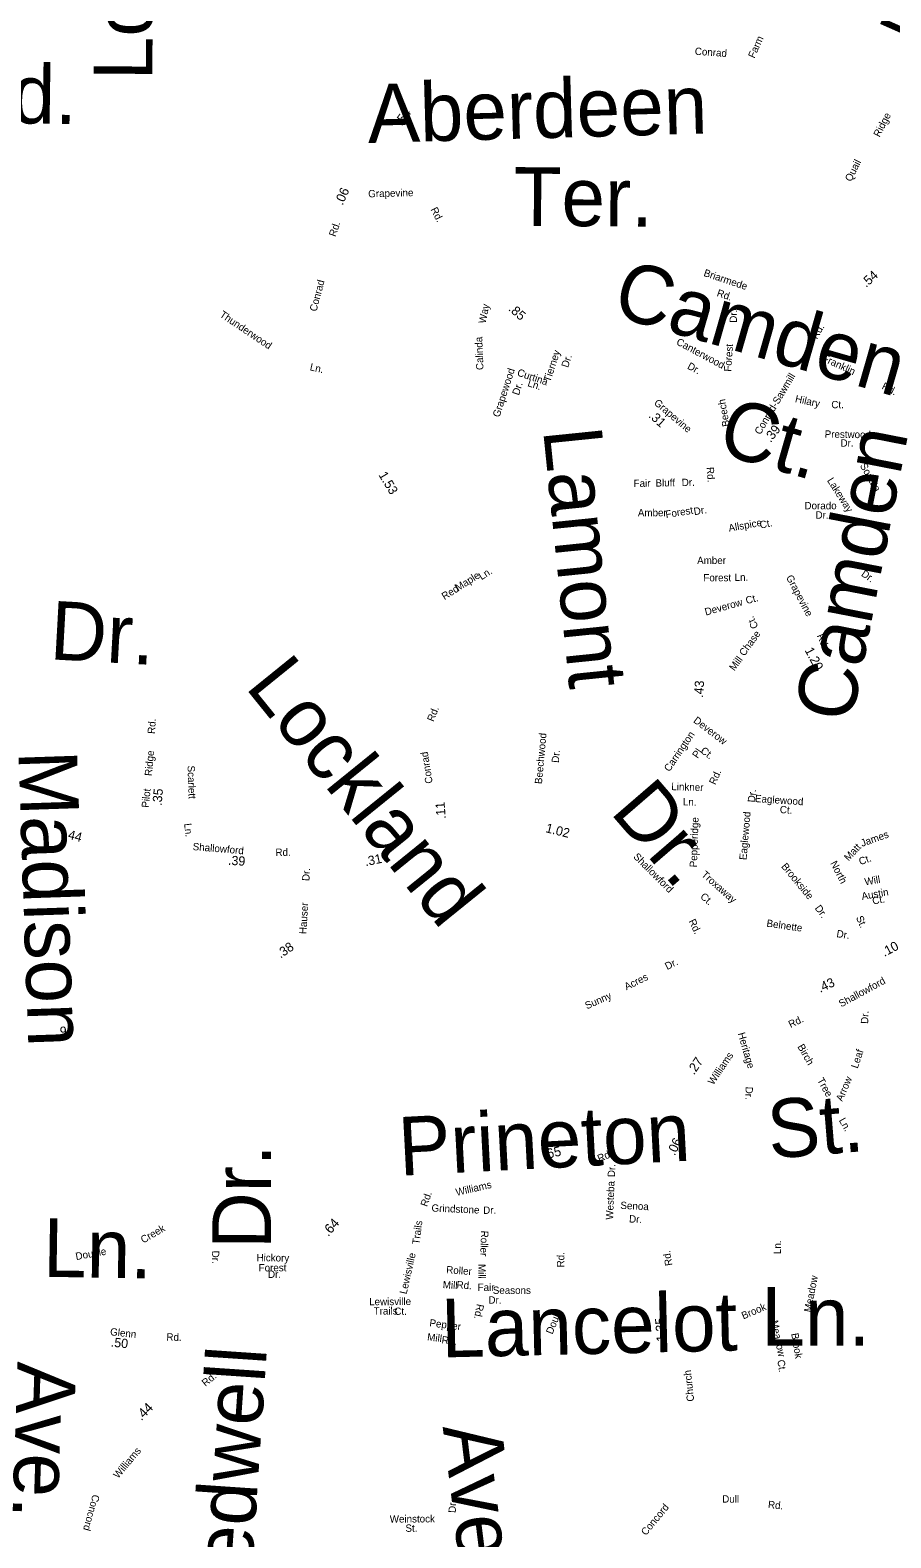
# Model space of a CAD drawing. Extents: x 1553981 to 1780076, y 812965 to 996873.
# Drawn here: x 1625598 to 1626994, y 847334 to 849777 of the extents above; entities that cross this region are included whole.
import ezdxf

# ---------------------------------------------------------------- set-up
doc = ezdxf.new("R2010")
doc.units = 0
for name, color, linetype in [('Exist Road Non-System Type 51 Label', 7, 'Continuous'), ('Exist Road Secondary Mileage Hundredths English Label', 7, 'Continuous'), ('Map Preparation Border Antique Large Shape', 7, 'Continuous')]:
    doc.layers.add(name, color=color, linetype=linetype)

msp = doc.modelspace()

# ---------------------------------------------------------------- texts
at = {"layer": 'Exist Road Non-System Type 51 Label'}
for s, height, rotation, p in [('Lockland', 95, 89.6089, (1625796.4, 849695.7)), ('Dr.', 95, 336.1755, (1626966.8, 849791.4)), ('Farm', 11.88, 65.7589, (1626772.5, 849730.6)), ('Conrad', 11.88, 356.022, (1626675.6, 849737.2)), ('Rd.', 95, 359.169, (1625476.1, 849627.7)), ('Aberdeen', 95, 1.6236, (1626146.5, 849594.2)), ('Ridge', 11.88, 62.6106, (1626975.2, 849602.8)), ('Ter.', 95, 359.6289, (1626381.9, 849460.2)), ('Quail', 11.88, 63.271, (1626929.2, 849530.6)), ('Camden', 95, 343.9726, (1626539.1, 849315.6)), ('Briarmede', 11.88, 341.5583, (1626689.3, 849379)), ('Rd.', 11.88, 341.5583, (1626710.6, 849346.4)), ('Thunderwood', 11.875, 326.1202, (1625904.6, 849313.5)), ('Way', 11.88, 79.1093, (1626336.8, 849301)), ('Dr.', 11.88, 89.1918, (1626744.1, 849302.9)), ('Calinda', 11.88, 92.263, (1626333.4, 849226.6)), ('Canterwood', 11.88, 331.8045, (1626644.8, 849268.4)), ('Forest', 11.87, 85.9186, (1626734.8, 849223.4)), ('Tierney', 11.88, 71.9037, (1626441.5, 849206.1)), ('Dr.', 11.88, 71.9037, (1626470.4, 849229.4)), ('Dr.', 11.88, 331.8045, (1626662.7, 849229.1)), ('Ln.', 11.88, 347.2521, (1626051.1, 849226.1)), ('Grapewood', 11.88, 72.0844, (1626359.1, 849148.9)), ('Curtina', 11.88, 341.3933, (1626387, 849217.6)), ('Dr.', 11.88, 72.0844, (1626390.7, 849184.6)), ('Ln.', 11.88, 341.3933, (1626403.8, 849200.6)), ('Beech', 11.88, 99.8916, (1626732.6, 849135.7)), ('Ct.', 95, 343.9726, (1626709.5, 849092.5)), ('Hilary', 11.88, 347.4371, (1626837.7, 849174.6)), ('Ct.', 11.88, 0.047, (1626897.2, 849164.4)), ('Lamont', 95, 275.8302, (1626429.9, 849129.2)), ('Camden', 95, 78.9132, (1626929.8, 848652.5)), ('Prestwood', 11.87, 359.3098, (1626886.4, 849116.7)), ('Dr.', 11.88, 0.2368, (1626912.1, 849102.2)), ('Sonata', 11.87, 299.6774, (1626943.1, 849071.5)), ('Fair', 11.88, 1.1461, (1626576.8, 849036.7)), ('Bluff', 11.88, 1.1461, (1626612.3, 849037.4)), ('Dr.', 11.88, 1.1461, (1626654.8, 849038.3)), ('Lakeway', 11.87, 302.3522, (1626889.8, 849047.4)), ('Amber', 11.88, 0.3618, (1626583.6, 848989.2)), ('Forest', 11.88, 9.0673, (1626629.3, 848986.5)), ('Dr.', 11.88, 9.0673, (1626675.1, 848991.1)), ('Dorado', 11.88, 0.0634, (1626853.7, 849000.7)), ('Dr.', 11.88, 359.6633, (1626871.6, 848985.6)), ('Allspice', 11.88, 10.3196, (1626731.6, 848964.2)), ('Ct.', 11.88, 12.0728, (1626782.5, 848969.2)), ('Amber', 11.87, 0.3002, (1626679.7, 848911.9)), ('Maple', 11.88, 32.0833, (1626292.2, 848867.6)), ('Ln.', 11.88, 32.0833, (1626330.1, 848885.7)), ('Forest', 11.87, 0.3002, (1626689.8, 848883.9)), ('Ln.', 11.87, 0.3002, (1626740.5, 848884.7)), ('Dr.', 11.88, 324.8492, (1626944.6, 848893.7)), ('Red', 11.88, 32.0833, (1626270.1, 848853.4)), ('Dr.', 95, 356.8651, (1625629, 848757.7)), ('Deverow', 11.88, 15.5458, (1626693.8, 848828.4)), ('Ct.', 11.88, 15.1714, (1626760.1, 848846.9)), ('Ct.', 11.88, 116.0318, (1626779.3, 848810.4)), ('Chase', 11.88, 53.997, (1626756.2, 848761.8)), ('Lockland', 95, 308.9573, (1625945.7, 848712.8)), ('Mill', 11.88, 53.997, (1626740.1, 848737.9)), ('Deverow', 11.88, 322.6766, (1626672.5, 848656.4)), ('Beechwood', 11.88, 84.907, (1626428.1, 848555.1)), ('Carrington', 11.88, 55.915, (1626634.8, 848574.5)), ('Dr.', 11.88, 84.907, (1626455.4, 848589.5)), ('Pl.', 11.88, 55.915, (1626680.5, 848596.2)), ('Ct.', 11.88, 322.6766, (1626684.1, 848607.4)), ('Madison', 95, 271.9385, (1625579.4, 848608.6)), ('Scarlett', 11.87, 272.0413, (1625853.5, 848585.2)), ('Dr.', 95, 310.8035, (1626537.1, 848509.8)), ('Linkner', 11.88, 358.34, (1626637.7, 848545.7)), ('Rd.', 11.88, 65.9146, (1626709.2, 848553.4)), ('Ln.', 11.88, 358.34, (1626656.4, 848521)), ('Dr.', 11.88, 85.0553, (1626773.4, 848525.4)), ('Eaglewood', 11.88, 356.0967, (1626773.1, 848526.4)), ('Eaglewood', 11.88, 85.0553, (1626759.7, 848432)), ('Ct.', 11.88, 356.0967, (1626813.4, 848508.6)), ('Ln.', 11.88, 276.5865, (1625848, 848491.3)), ('Pepperidge', 11.88, 88.0534, (1626679.3, 848420.4)), ('Matt', 11.88, 46.7679, (1626925.1, 848429.9)), ('James', 11.88, 19.6525, (1626947.3, 848453.7)), ('North', 11.88, 297.2463, (1626895.2, 848427.3)), ('Ct.', 11.88, 19.3587, (1626944.2, 848424)), ('Troxaway', 11.88, 318.5996, (1626685.6, 848407.2)), ('Brookside', 11.88, 309.6172, (1626815.3, 848421.6)), ('Will', 11.88, 9.9724, (1626952.1, 848391.1)), ('Austin', 11.88, 9.9724, (1626947.2, 848367.7)), ('Ct.', 11.88, 318.5996, (1626683.7, 848371.7)), ('Dr.', 11.88, 306.4374, (1626869.8, 848354.2)), ('Ct.', 11.88, 9.9724, (1626964.7, 848360.2)), ('Belnette', 11.88, 351.8524, (1626791.6, 848324.5)), ('St.', 11.87, 294.2111, (1626936.9, 848339)), ('Dr.', 11.88, 351.3176, (1626905, 848307.6)), ('Dr.', 11.88, 26.5672, (1626631.1, 848254)), ('Acres', 11.88, 26.5672, (1626565.2, 848221)), ('Sunny', 11.87, 23.8815, (1626501, 848190.3)), ('Dr.', 11.88, 87.4126, (1626956.8, 848166.7)), ('Heritage', 11.88, 285.9214, (1626745.5, 848151.3)), ('Birch', 11.88, 299.5949, (1626841.8, 848130.1)), ('Leaf', 11.88, 71.8101, (1626939.9, 848093.8)), ('Tree', 11.88, 299.5949, (1626873.7, 848075.6)), ('Arrow', 11.88, 66.9864, (1626915, 848040.4)), ('Dr.', 11.87, 268.6962, (1626758.3, 848065.2)), ('St.', 95, 4.634, (1626797.5, 847948.3)), ('Prineton', 95, 2.9965, (1626197.7, 847920.7)), ('Ln.', 11.88, 299.7675, (1626909, 848010.6)), ('Dr.', 95, 89.8413, (1625988.7, 847802.2)), ('Dr.', 11.88, 87.812, (1626546.3, 847918.4)), ('Westeba', 11.88, 87.812, (1626543.4, 847849.4)), ('Rd.', 11.88, 70.7445, (1626241.9, 847869.8)), ('Grindstone', 11.88, 357.534, (1626248.9, 847862.8)), ('Dr.', 11.87, 0.8733, (1626332.9, 847859)), ('Senoa', 11.88, 357.2704, (1626555.1, 847867.1)), ('Ln.', 95, 359.1396, (1625618.9, 847757.1)), ('Trails', 11.88, 82.6954, (1626229.4, 847808.9)), ('Dr.', 11.88, 357.2704, (1626569.1, 847845.2)), ('Creek', 11.87, 30.2601, (1625781.9, 847810.9)), ('Roller', 11.88, 267.7378, (1626329.6, 847832)), ('Double', 11.88, 10.2085, (1625673.1, 847784.1)), ('Dr.', 11.88, 271.3192, (1625893.1, 847799.3)), ('Ln.', 11.88, 89.194, (1626815.5, 847793.9)), ('Hickory', 11.88, 359.2046, (1625965.4, 847782.4)), ('Forest', 11.87, 0.3295, (1625968.9, 847765.7)), ('Lewisville', 11.88, 77.3581, (1626208.7, 847728.2)), ('Roller', 11.88, 356.0521, (1626272.6, 847762.8)), ('Mill', 11.88, 269.2985, (1626325.2, 847777.9)), ('Rd.', 11.88, 89.2073, (1626464.1, 847772.2)), ('Dr.', 11.88, 359.9271, (1625984, 847755.3)), ('Mill', 11.88, 356.0521, (1626267, 847738.8)), ('Rd.', 11.88, 356.0521, (1626289.4, 847738.4)), ('Meadow', 11.87, 79.1248, (1626864.2, 847698.9)), ('Lewisville', 11.88, 0.3352, (1626148, 847710.9)), ('Lancelot', 95, 1.3727, (1626265.7, 847626.3)), ('Fair', 11.87, 359.9254, (1626323.8, 847734.1)), ('Dr.', 11.87, 359.9254, (1626341.4, 847713.6)), ('Seasons', 11.87, 359.9254, (1626348.4, 847729.4)), ('Ln.', 95, 359.9852, (1626783.8, 847645.5)), ('Trails', 11.88, 0.3352, (1626155.3, 847695.8)), ('Ct.', 11.88, 0.3352, (1626188.8, 847695.3)), ('Rd.', 11.88, 258.3368, (1626322.8, 847713.8)), ('Doub', 11.88, 67.8735, (1626445, 847663)), ('Brook', 11.88, 23.007, (1626754.6, 847687.9)), ('Pepper', 11.88, 352.6425, (1626245.2, 847676.9)), ('Meadow', 11.88, 282.1734, (1626799.1, 847685.2)), ('Mill', 11.88, 352.6425, (1626241.6, 847654.2)), ('Rd.', 11.88, 352.6425, (1626264.9, 847649.4)), ('Brook', 11.87, 279.6743, (1626832.1, 847664.9)), ('Tredwell', 95, 86.1265, (1625949.9, 847161.7)), ('Ave.', 95, 268.1499, (1625578, 847620.2)), ('Ct.', 11.88, 278.5874, (1626809.6, 847621.8)), ('Ave.', 95, 277.0549, (1626267.1, 847514.1)), ('Dr.', 11.88, 88.2679, (1626288.4, 847374.3)), ('Weinstock', 11.87, 0.2706, (1626181.4, 847358.8)), ('St.', 11.88, 0.5409, (1626206.9, 847343.8))]:
    msp.add_text(s, height=height, rotation=rotation, dxfattribs=at).set_placement(p)
at = {"layer": 'Exist Road Secondary Mileage Hundredths English Label'}
for s, height, rotation, p in [('.54', 15, 53.8443, (1626200.6, 849620.8)), ('.06', 15, 65.8128, (1626104.9, 849492.3)), ('.54', 15, 42.3217, (1626953.7, 849359.3)), ('.85', 15, 318.9254, (1626372.7, 849323.9)), ('.31', 15, 317.4495, (1626600, 849151.1)), ('.39', 15, 52.3764, (1626798.8, 849108)), ('1.53', 15, 300.9733, (1626162.7, 849056.5)), ('1.20', 15, 298.0514, (1626853.6, 848772.4)), ('.43', 15, 86.0726, (1626689.2, 848694.9)), ('.35', 15, 84.8617, (1625811.4, 848519.9)), ('.11', 15, 94.2123, (1626272.2, 848499.3)), ('1.02', 15, 346.1601, (1626433.1, 848477.6)), ('.44', 15, 345.242, (1625653.4, 848468.5)), ('.39', 15, 356.4936, (1625918.9, 848424.7)), ('.31', 15, 11.7426, (1626142.4, 848422.4)), ('.38', 15, 34.6274, (1626004.5, 848272.5)), ('.10', 15, 28.1183, (1626983.3, 848275.3)), ('.43', 15, 24.811, (1626879, 848217.2)), ('.99', 15, 358.0405, (1625640.5, 848147.9)), ('.27', 15, 55.9721, (1626674.6, 848083.3)), ('.65', 15.62, 12.7572, (1626432.2, 847947.3)), ('.06', 15, 64.7416, (1626643.5, 847952.4)), ('.64', 15.62, 48.4516, (1626081.7, 847821.5)), ('1.35', 15, 94.3811, (1626629.2, 847652.5)), ('.50', 15, 353.9867, (1625728.7, 847644.1)), ('.44', 15.62, 45.3122, (1625778.7, 847523.1))]:
    msp.add_text(s, height=height, rotation=rotation, dxfattribs=at).set_placement(p)
at = {"layer": 'Map Preparation Border Antique Large Shape'}
for s, height, rotation, p in [('Grapevine', 11.88, 1.5443, (1626146.6, 849506.1)), ('Rd.', 11.88, 297.0569, (1626247.3, 849486.6)), ('Rd.', 11.88, 71.2595, (1626093.5, 849441.5)), ('Conrad', 11.88, 75.3069, (1626062.6, 849320.4)), ('Rd.', 11.87, 59.7404, (1626874.1, 849275.4)), ('Franklin', 11.88, 335.0278, (1626881.5, 849241.6)), ('Conrad-Sawmill', 11.875, 59.1817, (1626782, 849120.6)), ('Rd.', 11.88, 332.9354, (1626977.9, 849196.3)), ('Grapevine', 11.88, 319.4299, (1626608.8, 849171.5)), ('Rd.', 11.88, 274.2126, (1626695, 849068.8)), ('Grapevine', 11.88, 297.8373, (1626823.4, 848890.5)), ('Rd.', 11.88, 293.79, (1626873.3, 848795.9)), ('Rd.', 11.88, 68.3524, (1626252.4, 848655.7)), ('Rd.', 11.87, 85.7354, (1625800.5, 848636.4)), ('Ridge', 11.87, 84.8617, (1625795.8, 848568.1)), ('Conrad', 11.88, 99.0813, (1626251.1, 848557.2)), ('Pilot', 11.88, 84.1763, (1625790.7, 848516.7)), ('Shallowford', 11.875, 355.112, (1625861.6, 848448.6)), ('Rd.', 11.87, 0.0421, (1625996.1, 848439.1)), ('Shallowford', 11.875, 315.0447, (1626575.3, 848436.8)), ('Dr.', 11.88, 86.7865, (1626051.1, 848398.1)), ('Hauser', 11.88, 86.7865, (1626046.3, 848312.1)), ('Rd.', 11.88, 295.7693, (1626665.5, 848333.3)), ('Shallowford', 11.875, 28.5152, (1626913.2, 848193.5)), ('Rd.', 11.88, 25.5995, (1626831.2, 848160)), ('Williams', 11.88, 55.9721, (1626705.9, 848067)), ('Rd.', 11.88, 23.5528, (1626521.2, 847942.7)), ('Williams', 11.88, 12.7572, (1626289.7, 847888.2)), ('Rd.', 11.87, 99.1171, (1626639.7, 847775.8)), ('Glenn', 11.88, 354.0589, (1625727.7, 847662.4)), ('Rd.', 11.88, 358.2905, (1625819.2, 847653.8)), ('Church', 11.87, 96.2329, (1626675, 847555.6)), ('Rd.', 11.88, 39.2945, (1625882.6, 847578.6)), ('Williams', 11.88, 50.0177, (1625741.1, 847429.3)), ('Concord', 11.87, 254.7223, (1625700, 847405.2)), ('Concord', 11.88, 50.3479, (1626596.6, 847336.9)), ('Dull', 11.88, 359.6446, (1626720.3, 847391.2)), ('Rd.', 11.87, 354.3431, (1626794.1, 847382.5))]:
    msp.add_text(s, height=height, rotation=rotation, dxfattribs=at).set_placement(p)

doc.saveas('drawing.dxf')
